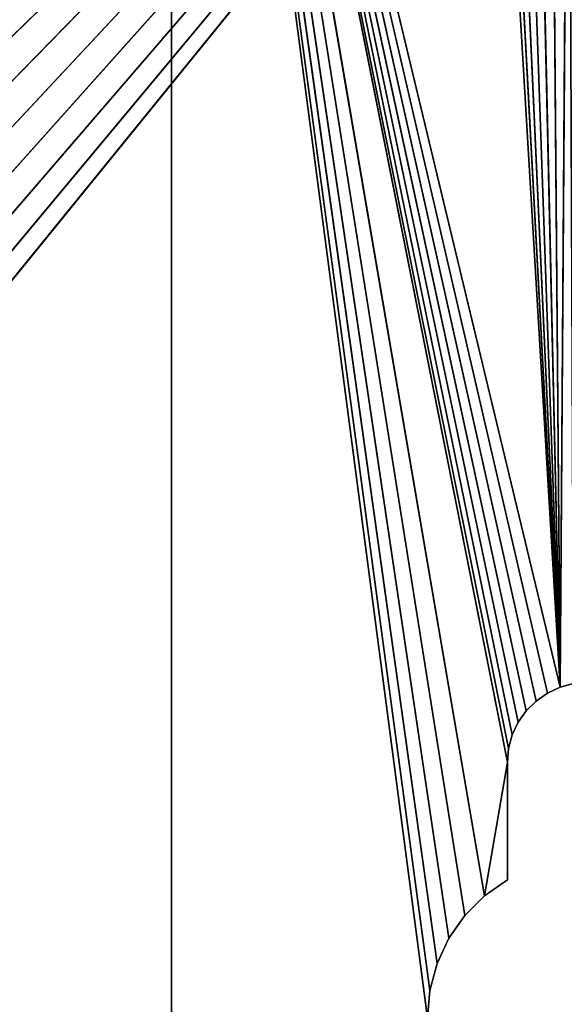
# Model space of a CAD drawing. Extents: x 0 to 254, y 0 to 124.
# Tile 447 of 582: x 222 to 239, y 62 to 93. Entities that reach past the tile are written whole.
import ezdxf

# ---------------------------------------------------------------- set-up
doc = ezdxf.new("R2010")
doc.units = 0
doc.header["$LTSCALE"] = 2.54
doc.layers.get('0').update_dxf_attribs({"color": 13, "linetype": 'CONTINUOUS'})

# ---------------------------------------------------------------- blocks, each defined once
blk = doc.blocks.new('PUDE_KO_NA_CHUSTECZKI_V4_S')
at = {"color": 0}
for p, q in [((227.003, 122.932, 80.003), (235.304, 63.713, 80.003)), ((235.672, 64.503, 80.003), (227.003, 122.932, 80.003)), ((238.396, 71.918, 80.003), (227.003, 122.932, 80.003)), ((227.003, 122.932, 80.003), (238.087, 71.609, 80.003)), ((238.396, 71.918, 80.003), (227.003, 122.932, 80.003)), ((238.753, 72.168, 80.003), (227.003, 122.932, 80.003)), ((238.753, 72.168, 80.003), (227.003, 122.932, 80.003)), ((239.147, 72.352, 80.003), (227.003, 122.932, 80.003)), ((235.003, 62.003, 80.003), (227.003, 122.932, 80.003)), ((227.003, 122.932, 80.003), (227.003, 1.073, 80.003)), ((235.003, 62.003, 80.003), (227.003, 122.932, 80.003)), ((235.078, 62.871, 80.003), (227.003, 122.932, 80.003)), ((235.078, 62.871, 80.003), (227.003, 122.932, 80.003)), ((227.003, 122.932, 80.003), (235.304, 63.713, 80.003)), ((237.54, 70.437, 80.003), (227.003, 122.932, 80.003)), ((227.003, 122.932, 80.003), (237.503, 70.003, 80.003)), ((237.653, 70.858, 80.003), (227.003, 122.932, 80.003)), ((237.54, 70.437, 80.003), (227.003, 122.932, 80.003)), ((237.653, 70.858, 80.003), (227.003, 122.932, 80.003)), ((237.837, 71.253, 80.003), (227.003, 122.932, 80.003)), ((237.837, 71.253, 80.003), (227.003, 122.932, 80.003)), ((227.003, 122.932, 80.003), (238.087, 71.609, 80.003)), ((236.172, 65.216, 80.003), (227.003, 122.932, 80.003)), ((235.672, 64.503, 80.003), (227.003, 122.932, 80.003)), ((236.172, 65.216, 80.003), (227.003, 122.932, 80.003)), ((236.789, 65.833, 80.003), (227.003, 122.932, 80.003)), ((236.789, 65.833, 80.003), (227.003, 122.932, 80.003)), ((227.003, 122.932, 80.003), (237.503, 70.003, 80.003)), ((239.147, 72.352, 80.003), (227.003, 122.932, 80.003)), ((227.003, 122.932, 79.003), (237.837, 71.253, 79.003)), ((237.653, 70.858, 79.003), (227.003, 122.932, 79.003)), ((236.172, 65.216, 79.003), (227.003, 122.932, 79.003)), ((227.003, 122.932, 79.003), (236.789, 65.833, 79.003)), ((236.172, 65.216, 79.003), (227.003, 122.932, 79.003)), ((235.672, 64.503, 79.003), (227.003, 122.932, 79.003)), ((235.672, 64.503, 79.003), (227.003, 122.932, 79.003)), ((235.304, 63.713, 79.003), (227.003, 122.932, 79.003)), ((237.54, 70.437, 79.003), (227.003, 122.932, 79.003)), ((237.653, 70.858, 79.003), (227.003, 122.932, 79.003)), ((237.54, 70.437, 79.003), (227.003, 122.932, 79.003)), ((237.503, 70.003, 79.003), (227.003, 122.932, 79.003)), ((237.503, 70.003, 79.003), (227.003, 122.932, 79.003)), ((227.003, 122.932, 79.003), (236.789, 65.833, 79.003)), ((227.003, 122.932, 79.003), (239.147, 72.352, 79.003)), ((238.753, 72.168, 79.003), (227.003, 122.932, 79.003)), ((238.396, 71.918, 79.003), (227.003, 122.932, 79.003)), ((238.753, 72.168, 79.003), (227.003, 122.932, 79.003)), ((238.396, 71.918, 79.003), (227.003, 122.932, 79.003)), ((238.087, 71.609, 79.003), (227.003, 122.932, 79.003)), ((238.087, 71.609, 79.003), (227.003, 122.932, 79.003)), ((227.003, 122.932, 79.003), (237.837, 71.253, 79.003)), ((235.078, 62.871, 79.003), (227.003, 122.932, 79.003)), ((235.304, 63.713, 79.003), (227.003, 122.932, 79.003)), ((235.078, 62.871, 79.003), (227.003, 122.932, 79.003)), ((235.003, 62.003, 79.003), (227.003, 122.932, 79.003)), ((235.003, 62.003, 79.003), (227.003, 122.932, 79.003)), ((227.003, 1.073, 79.003), (227.003, 122.932, 79.003)), ((227.003, 122.932, 79.003), (239.147, 72.352, 79.003)), ((227.003, 122.932, 80.003), (227.003, 1.073, 80.003)), ((227.003, 122.932, 80.003), (227.003, 1.073, 79.003)), ((227.003, 122.932, 80.003), (227.003, 1.073, 79.003)), ((227.003, 1.073, 79.003), (227.003, 122.932, 79.003)), ((252.003, 122.003, 0.003), (198.43, 69.663, 0.003)), ((252.003, 122.003, 0.003), (198.43, 69.663, 0.003)), ((198.43, 69.663, 1.003), (252.003, 122.003, 1.003)), ((198.43, 69.663, 1.003), (252.003, 122.003, 1.003)), ((199.663, 68.43, 0.003), (252.003, 122.003, 0.003)), ((199.663, 68.43, 0.003), (252.003, 122.003, 0.003)), ((199.663, 68.43, 1.003), (252.003, 122.003, 1.003)), ((199.663, 68.43, 1.003), (252.003, 122.003, 1.003)), ((200.663, 67.003, 0.003), (252.003, 122.003, 0.003)), ((200.663, 67.003, 0.003), (252.003, 122.003, 0.003)), ((200.663, 67.003, 1.003), (252.003, 122.003, 1.003)), ((200.663, 67.003, 1.003), (252.003, 122.003, 1.003)), ((201.399, 65.423, 0.003), (252.003, 122.003, 0.003)), ((201.399, 65.423, 0.003), (252.003, 122.003, 0.003)), ((201.399, 65.423, 1.003), (252.003, 122.003, 1.003)), ((201.399, 65.423, 1.003), (252.003, 122.003, 1.003)), ((252.003, 122.003, 0.003), (201.851, 63.739, 0.003)), ((201.851, 60.266, 0.003), (252.003, 122.003, 0.003)), ((201.851, 60.266, 0.003), (252.003, 122.003, 0.003)), ((252.003, 122.003, 0.003), (201.851, 63.739, 0.003)), ((201.851, 63.739, 1.003), (252.003, 122.003, 1.003)), ((201.851, 63.739, 1.003), (252.003, 122.003, 1.003)), ((202.003, 62.003, 0.003), (252.003, 122.003, 0.003)), ((202.003, 62.003, 0.003), (252.003, 122.003, 0.003)), ((202.003, 62.003, 1.003), (252.003, 122.003, 1.003)), ((202.003, 62.003, 1.003), (252.003, 122.003, 1.003)), ((236.808, 111.84, 80.003), (239.147, 72.352, 80.003)), ((236.808, 111.84, 80.003), (239.147, 72.352, 80.003)), ((236.808, 111.84, 79.003), (239.147, 72.352, 79.003)), ((236.808, 111.84, 79.003), (239.147, 72.352, 79.003)), ((237.058, 111.303, 80.003), (239.147, 72.352, 80.003)), ((237.058, 111.303, 80.003), (239.147, 72.352, 80.003)), ((237.058, 111.303, 79.003), (239.147, 72.352, 79.003)), ((237.058, 111.303, 79.003), (239.147, 72.352, 79.003)), ((237.398, 110.817, 80.003), (239.147, 72.352, 80.003)), ((237.398, 110.817, 80.003), (239.147, 72.352, 80.003)), ((239.147, 72.352, 79.003), (237.398, 110.817, 79.003)), ((239.147, 72.352, 79.003), (237.398, 110.817, 79.003)), ((237.817, 110.398, 80.003), (239.147, 72.352, 80.003)), ((237.817, 110.398, 80.003), (239.147, 72.352, 80.003)), ((237.817, 110.398, 79.003), (239.147, 72.352, 79.003)), ((237.817, 110.398, 79.003), (239.147, 72.352, 79.003)), ((239.147, 72.352, 80.003), (238.303, 110.058, 80.003)), ((239.147, 72.352, 80.003), (238.303, 110.058, 80.003)), ((238.303, 110.058, 79.003), (239.147, 72.352, 79.003)), ((238.303, 110.058, 79.003), (239.147, 72.352, 79.003)), ((238.84, 109.808, 80.003), (239.147, 72.352, 80.003)), ((238.84, 109.808, 80.003), (239.147, 72.352, 80.003)), ((238.84, 109.808, 79.003), (239.147, 72.352, 79.003)), ((238.84, 109.808, 79.003), (239.147, 72.352, 79.003)), ((239.412, 109.654, 80.003), (239.147, 72.352, 80.003)), ((239.412, 109.654, 80.003), (239.147, 72.352, 80.003)), ((239.147, 72.352, 79.003), (239.412, 109.654, 79.003)), ((239.147, 72.352, 79.003), (239.412, 109.654, 79.003)), ((238.753, 72.168, 80.003), (239.147, 72.352, 80.003)), ((239.147, 72.352, 79.003), (238.753, 72.168, 79.003)), ((239.147, 72.352, 80.003), (238.753, 72.168, 79.003)), ((239.147, 72.352, 79.003), (238.753, 72.168, 79.003)), ((239.147, 72.352, 80.003), (238.753, 72.168, 79.003)), ((238.753, 72.168, 80.003), (239.147, 72.352, 80.003)), ((239.147, 72.352, 80.003), (239.568, 72.465, 80.003)), ((239.568, 72.465, 79.003), (239.147, 72.352, 79.003)), ((239.568, 72.465, 80.003), (239.147, 72.352, 79.003)), ((239.568, 72.465, 79.003), (239.147, 72.352, 79.003)), ((239.568, 72.465, 80.003), (239.147, 72.352, 79.003)), ((239.147, 72.352, 80.003), (239.568, 72.465, 80.003)), ((239.147, 72.352, 80.003), (239.147, 72.352, 79.003)), ((239.147, 72.352, 80.003), (239.147, 72.352, 79.003)), ((238.396, 71.918, 80.003), (238.753, 72.168, 80.003)), ((238.753, 72.168, 79.003), (238.396, 71.918, 79.003)), ((238.753, 72.168, 80.003), (238.396, 71.918, 79.003)), ((238.753, 72.168, 79.003), (238.396, 71.918, 79.003)), ((238.753, 72.168, 80.003), (238.396, 71.918, 79.003)), ((238.396, 71.918, 80.003), (238.753, 72.168, 80.003)), ((238.753, 72.168, 80.003), (238.753, 72.168, 79.003)), ((238.753, 72.168, 80.003), (238.753, 72.168, 79.003)), ((238.087, 71.609, 80.003), (238.396, 71.918, 80.003)), ((238.396, 71.918, 79.003), (238.087, 71.609, 79.003)), ((238.396, 71.918, 80.003), (238.087, 71.609, 79.003)), ((238.396, 71.918, 79.003), (238.087, 71.609, 79.003)), ((238.396, 71.918, 80.003), (238.087, 71.609, 79.003)), ((238.087, 71.609, 80.003), (238.396, 71.918, 80.003)), ((238.396, 71.918, 80.003), (238.396, 71.918, 79.003)), ((238.396, 71.918, 80.003), (238.396, 71.918, 79.003)), ((237.837, 71.253, 80.003), (238.087, 71.609, 80.003)), ((238.087, 71.609, 79.003), (237.837, 71.253, 79.003)), ((238.087, 71.609, 80.003), (237.837, 71.253, 79.003)), ((238.087, 71.609, 79.003), (237.837, 71.253, 79.003)), ((238.087, 71.609, 80.003), (237.837, 71.253, 79.003)), ((237.837, 71.253, 80.003), (238.087, 71.609, 80.003)), ((238.087, 71.609, 80.003), (238.087, 71.609, 79.003)), ((238.087, 71.609, 80.003), (238.087, 71.609, 79.003)), ((237.653, 70.858, 80.003), (237.837, 71.253, 80.003)), ((237.837, 71.253, 79.003), (237.653, 70.858, 79.003)), ((237.837, 71.253, 80.003), (237.653, 70.858, 79.003)), ((237.837, 71.253, 79.003), (237.653, 70.858, 79.003)), ((237.837, 71.253, 80.003), (237.653, 70.858, 79.003)), ((237.653, 70.858, 80.003), (237.837, 71.253, 80.003)), ((237.837, 71.253, 80.003), (237.837, 71.253, 79.003)), ((237.837, 71.253, 80.003), (237.837, 71.253, 79.003)), ((237.54, 70.437, 80.003), (237.653, 70.858, 80.003)), ((237.653, 70.858, 79.003), (237.54, 70.437, 79.003)), ((237.653, 70.858, 80.003), (237.54, 70.437, 79.003)), ((237.653, 70.858, 79.003), (237.54, 70.437, 79.003)), ((237.653, 70.858, 80.003), (237.54, 70.437, 79.003)), ((237.54, 70.437, 80.003), (237.653, 70.858, 80.003)), ((237.653, 70.858, 80.003), (237.653, 70.858, 79.003)), ((237.653, 70.858, 80.003), (237.653, 70.858, 79.003)), ((237.503, 70.003, 80.003), (237.54, 70.437, 80.003)), ((237.54, 70.437, 79.003), (237.503, 70.003, 79.003)), ((237.54, 70.437, 80.003), (237.503, 70.003, 79.003)), ((237.54, 70.437, 79.003), (237.503, 70.003, 79.003)), ((237.54, 70.437, 80.003), (237.503, 70.003, 79.003)), ((237.503, 70.003, 80.003), (237.54, 70.437, 80.003)), ((237.54, 70.437, 80.003), (237.54, 70.437, 79.003)), ((237.54, 70.437, 80.003), (237.54, 70.437, 79.003)), ((236.789, 65.833, 80.003), (237.503, 70.003, 80.003)), ((236.789, 65.833, 80.003), (237.503, 70.003, 80.003)), ((237.503, 70.003, 79.003), (236.789, 65.833, 79.003)), ((237.503, 70.003, 79.003), (236.789, 65.833, 79.003)), ((237.503, 66.333, 80.003), (237.503, 70.003, 80.003)), ((237.503, 70.003, 79.003), (237.503, 66.333, 79.003)), ((237.503, 70.003, 80.003), (237.503, 70.003, 79.003)), ((237.503, 66.333, 80.003), (237.503, 70.003, 80.003)), ((237.503, 66.333, 80.003), (237.503, 70.003, 79.003)), ((237.503, 70.003, 80.003), (237.503, 70.003, 79.003)), ((237.503, 66.333, 80.003), (237.503, 70.003, 79.003)), ((237.503, 70.003, 79.003), (237.503, 66.333, 79.003)), ((236.789, 65.833, 80.003), (237.503, 66.333, 80.003)), ((237.503, 66.333, 79.003), (236.789, 65.833, 79.003)), ((237.503, 66.333, 80.003), (236.789, 65.833, 79.003)), ((237.503, 66.333, 79.003), (236.789, 65.833, 79.003)), ((237.503, 66.333, 80.003), (236.789, 65.833, 79.003)), ((236.789, 65.833, 80.003), (237.503, 66.333, 80.003)), ((237.503, 66.333, 79.003), (237.503, 66.333, 80.003)), ((237.503, 66.333, 79.003), (237.503, 66.333, 80.003)), ((236.172, 65.216, 80.003), (236.789, 65.833, 80.003)), ((236.789, 65.833, 79.003), (236.172, 65.216, 79.003)), ((236.789, 65.833, 80.003), (236.172, 65.216, 79.003)), ((236.789, 65.833, 79.003), (236.172, 65.216, 79.003)), ((236.789, 65.833, 80.003), (236.172, 65.216, 79.003)), ((236.172, 65.216, 80.003), (236.789, 65.833, 80.003)), ((236.789, 65.833, 80.003), (236.789, 65.833, 79.003)), ((236.789, 65.833, 80.003), (236.789, 65.833, 79.003)), ((235.672, 64.503, 80.003), (236.172, 65.216, 80.003)), ((236.172, 65.216, 79.003), (235.672, 64.503, 79.003)), ((236.172, 65.216, 80.003), (235.672, 64.503, 79.003)), ((236.172, 65.216, 79.003), (235.672, 64.503, 79.003)), ((236.172, 65.216, 80.003), (235.672, 64.503, 79.003)), ((235.672, 64.503, 80.003), (236.172, 65.216, 80.003)), ((236.172, 65.216, 80.003), (236.172, 65.216, 79.003)), ((236.172, 65.216, 80.003), (236.172, 65.216, 79.003)), ((235.304, 63.713, 80.003), (235.672, 64.503, 80.003)), ((235.672, 64.503, 79.003), (235.304, 63.713, 79.003)), ((235.672, 64.503, 80.003), (235.304, 63.713, 79.003)), ((235.672, 64.503, 79.003), (235.304, 63.713, 79.003)), ((235.672, 64.503, 80.003), (235.304, 63.713, 79.003)), ((235.304, 63.713, 80.003), (235.672, 64.503, 80.003)), ((235.672, 64.503, 80.003), (235.672, 64.503, 79.003)), ((235.672, 64.503, 80.003), (235.672, 64.503, 79.003)), ((235.078, 62.871, 80.003), (235.304, 63.713, 80.003)), ((235.304, 63.713, 79.003), (235.078, 62.871, 79.003)), ((235.304, 63.713, 80.003), (235.078, 62.871, 79.003)), ((235.304, 63.713, 79.003), (235.078, 62.871, 79.003)), ((235.304, 63.713, 80.003), (235.078, 62.871, 79.003)), ((235.078, 62.871, 80.003), (235.304, 63.713, 80.003)), ((235.304, 63.713, 80.003), (235.304, 63.713, 79.003)), ((235.304, 63.713, 80.003), (235.304, 63.713, 79.003)), ((235.003, 62.003, 80.003), (235.078, 62.871, 80.003)), ((235.078, 62.871, 79.003), (235.003, 62.003, 79.003)), ((235.078, 62.871, 80.003), (235.003, 62.003, 79.003)), ((235.078, 62.871, 79.003), (235.003, 62.003, 79.003)), ((235.078, 62.871, 80.003), (235.003, 62.003, 79.003)), ((235.003, 62.003, 80.003), (235.078, 62.871, 80.003)), ((235.078, 62.871, 80.003), (235.078, 62.871, 79.003)), ((235.078, 62.871, 80.003), (235.078, 62.871, 79.003))]:
    blk.add_line(p, q, dxfattribs=at)
mesh = blk.add_polyface(dxfattribs=at)
corners = [(235.672, 64.503, 80.003), (227.003, 122.932, 80.003), (235.304, 63.713, 80.003)]
mesh.append_faces([[corners[k] for k in face] for face in [(0, 1, 2)]], dxfattribs={"color": 0})
mesh = blk.add_polyface(dxfattribs=at)
corners = [(238.396, 71.918, 80.003), (227.003, 122.932, 80.003), (238.087, 71.609, 80.003)]
mesh.append_faces([[corners[k] for k in face] for face in [(0, 1, 2)]], dxfattribs={"color": 0})
mesh = blk.add_polyface(dxfattribs=at)
corners = [(238.753, 72.168, 80.003), (227.003, 122.932, 80.003), (238.396, 71.918, 80.003)]
mesh.append_faces([[corners[k] for k in face] for face in [(0, 1, 2)]], dxfattribs={"color": 0})
mesh = blk.add_polyface(dxfattribs=at)
corners = [(239.147, 72.352, 80.003), (227.003, 122.932, 80.003), (238.753, 72.168, 80.003)]
mesh.append_faces([[corners[k] for k in face] for face in [(0, 1, 2)]], dxfattribs={"color": 0})
mesh = blk.add_polyface(dxfattribs=at)
corners = [(235.003, 62.003, 80.003), (227.003, 122.932, 80.003), (227.003, 1.073, 80.003)]
mesh.append_faces([[corners[k] for k in face] for face in [(0, 1, 2)]], dxfattribs={"color": 0})
mesh = blk.add_polyface(dxfattribs=at)
corners = [(235.078, 62.871, 80.003), (227.003, 122.932, 80.003), (235.003, 62.003, 80.003)]
mesh.append_faces([[corners[k] for k in face] for face in [(0, 1, 2)]], dxfattribs={"color": 0})
mesh = blk.add_polyface(dxfattribs=at)
corners = [(235.304, 63.713, 80.003), (227.003, 122.932, 80.003), (235.078, 62.871, 80.003)]
mesh.append_faces([[corners[k] for k in face] for face in [(0, 1, 2)]], dxfattribs={"color": 0})
mesh = blk.add_polyface(dxfattribs=at)
corners = [(237.54, 70.437, 80.003), (227.003, 122.932, 80.003), (237.503, 70.003, 80.003)]
mesh.append_faces([[corners[k] for k in face] for face in [(0, 1, 2)]], dxfattribs={"color": 0})
mesh = blk.add_polyface(dxfattribs=at)
corners = [(237.653, 70.858, 80.003), (227.003, 122.932, 80.003), (237.54, 70.437, 80.003)]
mesh.append_faces([[corners[k] for k in face] for face in [(0, 1, 2)]], dxfattribs={"color": 0})
mesh = blk.add_polyface(dxfattribs=at)
corners = [(237.837, 71.253, 80.003), (227.003, 122.932, 80.003), (237.653, 70.858, 80.003)]
mesh.append_faces([[corners[k] for k in face] for face in [(0, 1, 2)]], dxfattribs={"color": 0})
mesh = blk.add_polyface(dxfattribs=at)
corners = [(238.087, 71.609, 80.003), (227.003, 122.932, 80.003), (237.837, 71.253, 80.003)]
mesh.append_faces([[corners[k] for k in face] for face in [(0, 1, 2)]], dxfattribs={"color": 0})
mesh = blk.add_polyface(dxfattribs=at)
corners = [(236.172, 65.216, 80.003), (227.003, 122.932, 80.003), (235.672, 64.503, 80.003)]
mesh.append_faces([[corners[k] for k in face] for face in [(0, 1, 2)]], dxfattribs={"color": 0})
mesh = blk.add_polyface(dxfattribs=at)
corners = [(236.789, 65.833, 80.003), (227.003, 122.932, 80.003), (236.172, 65.216, 80.003)]
mesh.append_faces([[corners[k] for k in face] for face in [(0, 1, 2)]], dxfattribs={"color": 0})
mesh = blk.add_polyface(dxfattribs=at)
corners = [(237.503, 70.003, 80.003), (227.003, 122.932, 80.003), (236.789, 65.833, 80.003)]
mesh.append_faces([[corners[k] for k in face] for face in [(0, 1, 2)]], dxfattribs={"color": 0})
mesh = blk.add_polyface(dxfattribs=at)
corners = [(239.147, 72.352, 80.003), (236.808, 111.84, 80.003), (227.003, 122.932, 80.003)]
mesh.append_faces([[corners[k] for k in face] for face in [(0, 1, 2)]], dxfattribs={"color": 0})
mesh = blk.add_polyface(dxfattribs=at)
corners = [(237.837, 71.253, 79.003), (237.653, 70.858, 79.003), (227.003, 122.932, 79.003)]
mesh.append_faces([[corners[k] for k in face] for face in [(0, 1, 2)]], dxfattribs={"color": 0})
mesh = blk.add_polyface(dxfattribs=at)
corners = [(236.789, 65.833, 79.003), (236.172, 65.216, 79.003), (227.003, 122.932, 79.003)]
mesh.append_faces([[corners[k] for k in face] for face in [(0, 1, 2)]], dxfattribs={"color": 0})
mesh = blk.add_polyface(dxfattribs=at)
corners = [(236.172, 65.216, 79.003), (235.672, 64.503, 79.003), (227.003, 122.932, 79.003)]
mesh.append_faces([[corners[k] for k in face] for face in [(0, 1, 2)]], dxfattribs={"color": 0})
mesh = blk.add_polyface(dxfattribs=at)
corners = [(235.672, 64.503, 79.003), (235.304, 63.713, 79.003), (227.003, 122.932, 79.003)]
mesh.append_faces([[corners[k] for k in face] for face in [(0, 1, 2)]], dxfattribs={"color": 0})
mesh = blk.add_polyface(dxfattribs=at)
corners = [(237.653, 70.858, 79.003), (237.54, 70.437, 79.003), (227.003, 122.932, 79.003)]
mesh.append_faces([[corners[k] for k in face] for face in [(0, 1, 2)]], dxfattribs={"color": 0})
mesh = blk.add_polyface(dxfattribs=at)
corners = [(237.54, 70.437, 79.003), (237.503, 70.003, 79.003), (227.003, 122.932, 79.003)]
mesh.append_faces([[corners[k] for k in face] for face in [(0, 1, 2)]], dxfattribs={"color": 0})
mesh = blk.add_polyface(dxfattribs=at)
corners = [(237.503, 70.003, 79.003), (236.789, 65.833, 79.003), (227.003, 122.932, 79.003)]
mesh.append_faces([[corners[k] for k in face] for face in [(0, 1, 2)]], dxfattribs={"color": 0})
mesh = blk.add_polyface(dxfattribs=at)
corners = [(239.147, 72.352, 79.003), (238.753, 72.168, 79.003), (227.003, 122.932, 79.003)]
mesh.append_faces([[corners[k] for k in face] for face in [(0, 1, 2)]], dxfattribs={"color": 0})
mesh = blk.add_polyface(dxfattribs=at)
corners = [(238.753, 72.168, 79.003), (238.396, 71.918, 79.003), (227.003, 122.932, 79.003)]
mesh.append_faces([[corners[k] for k in face] for face in [(0, 1, 2)]], dxfattribs={"color": 0})
mesh = blk.add_polyface(dxfattribs=at)
corners = [(238.396, 71.918, 79.003), (238.087, 71.609, 79.003), (227.003, 122.932, 79.003)]
mesh.append_faces([[corners[k] for k in face] for face in [(0, 1, 2)]], dxfattribs={"color": 0})
mesh = blk.add_polyface(dxfattribs=at)
corners = [(238.087, 71.609, 79.003), (237.837, 71.253, 79.003), (227.003, 122.932, 79.003)]
mesh.append_faces([[corners[k] for k in face] for face in [(0, 1, 2)]], dxfattribs={"color": 0})
mesh = blk.add_polyface(dxfattribs=at)
corners = [(235.304, 63.713, 79.003), (235.078, 62.871, 79.003), (227.003, 122.932, 79.003)]
mesh.append_faces([[corners[k] for k in face] for face in [(0, 1, 2)]], dxfattribs={"color": 0})
mesh = blk.add_polyface(dxfattribs=at)
corners = [(235.078, 62.871, 79.003), (235.003, 62.003, 79.003), (227.003, 122.932, 79.003)]
mesh.append_faces([[corners[k] for k in face] for face in [(0, 1, 2)]], dxfattribs={"color": 0})
mesh = blk.add_polyface(dxfattribs=at)
corners = [(235.003, 62.003, 79.003), (227.003, 1.073, 79.003), (227.003, 122.932, 79.003)]
mesh.append_faces([[corners[k] for k in face] for face in [(0, 1, 2)]], dxfattribs={"color": 0})
mesh = blk.add_polyface(dxfattribs=at)
corners = [(239.147, 72.352, 79.003), (227.003, 122.932, 79.003), (236.808, 111.84, 79.003)]
mesh.append_faces([[corners[k] for k in face] for face in [(0, 1, 2)]], dxfattribs={"color": 0})
mesh = blk.add_polyface(dxfattribs=at)
corners = [(227.003, 122.932, 80.003), (227.003, 1.073, 79.003), (227.003, 1.073, 80.003)]
mesh.append_faces([[corners[k] for k in face] for face in [(0, 1, 2)]], dxfattribs={"color": 0})
mesh = blk.add_polyface(dxfattribs=at)
corners = [(227.003, 122.932, 79.003), (227.003, 1.073, 79.003), (227.003, 122.932, 80.003)]
mesh.append_faces([[corners[k] for k in face] for face in [(0, 1, 2)]], dxfattribs={"color": 0})
mesh = blk.add_polyface(dxfattribs=at)
corners = [(252.003, 122.003, 0.003), (192.003, 72.003, 0.003), (2.003, 122.003, 0.003)]
mesh.append_faces([[corners[k] for k in face] for face in [(0, 1, 2)]], dxfattribs={"color": 0})
mesh = blk.add_polyface(dxfattribs=at)
corners = [(252.003, 122.003, 1.003), (2.003, 122.003, 1.003), (62.003, 72.003, 1.003)]
mesh.append_faces([[corners[k] for k in face] for face in [(0, 1, 2)]], dxfattribs={"color": 0})
mesh = blk.add_polyface(dxfattribs=at)
corners = [(252.003, 122.003, 1.003), (62.003, 72.003, 1.003), (192.003, 72.003, 1.003)]
mesh.append_faces([[corners[k] for k in face] for face in [(0, 1, 2)]], dxfattribs={"color": 0})
mesh = blk.add_polyface(dxfattribs=at)
corners = [(252.003, 122.003, 0.003), (193.739, 71.851, 0.003), (192.003, 72.003, 0.003)]
mesh.append_faces([[corners[k] for k in face] for face in [(0, 1, 2)]], dxfattribs={"color": 0})
mesh = blk.add_polyface(dxfattribs=at)
corners = [(252.003, 122.003, 1.003), (192.003, 72.003, 1.003), (193.739, 71.851, 1.003)]
mesh.append_faces([[corners[k] for k in face] for face in [(0, 1, 2)]], dxfattribs={"color": 0})
mesh = blk.add_polyface(dxfattribs=at)
corners = [(252.003, 122.003, 0.003), (195.423, 71.399, 0.003), (193.739, 71.851, 0.003)]
mesh.append_faces([[corners[k] for k in face] for face in [(0, 1, 2)]], dxfattribs={"color": 0})
mesh = blk.add_polyface(dxfattribs=at)
corners = [(252.003, 122.003, 1.003), (193.739, 71.851, 1.003), (195.423, 71.399, 1.003)]
mesh.append_faces([[corners[k] for k in face] for face in [(0, 1, 2)]], dxfattribs={"color": 0})
mesh = blk.add_polyface(dxfattribs=at)
corners = [(252.003, 122.003, 0.003), (197.003, 70.663, 0.003), (195.423, 71.399, 0.003)]
mesh.append_faces([[corners[k] for k in face] for face in [(0, 1, 2)]], dxfattribs={"color": 0})
mesh = blk.add_polyface(dxfattribs=at)
corners = [(252.003, 122.003, 1.003), (195.423, 71.399, 1.003), (197.003, 70.663, 1.003)]
mesh.append_faces([[corners[k] for k in face] for face in [(0, 1, 2)]], dxfattribs={"color": 0})
mesh = blk.add_polyface(dxfattribs=at)
corners = [(252.003, 122.003, 0.003), (198.43, 69.663, 0.003), (197.003, 70.663, 0.003)]
mesh.append_faces([[corners[k] for k in face] for face in [(0, 1, 2)]], dxfattribs={"color": 0})
mesh = blk.add_polyface(dxfattribs=at)
corners = [(252.003, 122.003, 1.003), (197.003, 70.663, 1.003), (198.43, 69.663, 1.003)]
mesh.append_faces([[corners[k] for k in face] for face in [(0, 1, 2)]], dxfattribs={"color": 0})
mesh = blk.add_polyface(dxfattribs=at)
corners = [(252.003, 122.003, 0.003), (199.663, 68.43, 0.003), (198.43, 69.663, 0.003)]
mesh.append_faces([[corners[k] for k in face] for face in [(0, 1, 2)]], dxfattribs={"color": 0})
mesh = blk.add_polyface(dxfattribs=at)
corners = [(252.003, 122.003, 1.003), (198.43, 69.663, 1.003), (199.663, 68.43, 1.003)]
mesh.append_faces([[corners[k] for k in face] for face in [(0, 1, 2)]], dxfattribs={"color": 0})
mesh = blk.add_polyface(dxfattribs=at)
corners = [(252.003, 122.003, 0.003), (200.663, 67.003, 0.003), (199.663, 68.43, 0.003)]
mesh.append_faces([[corners[k] for k in face] for face in [(0, 1, 2)]], dxfattribs={"color": 0})
mesh = blk.add_polyface(dxfattribs=at)
corners = [(252.003, 122.003, 1.003), (199.663, 68.43, 1.003), (200.663, 67.003, 1.003)]
mesh.append_faces([[corners[k] for k in face] for face in [(0, 1, 2)]], dxfattribs={"color": 0})
mesh = blk.add_polyface(dxfattribs=at)
corners = [(252.003, 122.003, 0.003), (201.399, 65.423, 0.003), (200.663, 67.003, 0.003)]
mesh.append_faces([[corners[k] for k in face] for face in [(0, 1, 2)]], dxfattribs={"color": 0})
mesh = blk.add_polyface(dxfattribs=at)
corners = [(252.003, 122.003, 1.003), (200.663, 67.003, 1.003), (201.399, 65.423, 1.003)]
mesh.append_faces([[corners[k] for k in face] for face in [(0, 1, 2)]], dxfattribs={"color": 0})
mesh = blk.add_polyface(dxfattribs=at)
corners = [(252.003, 122.003, 0.003), (201.851, 63.739, 0.003), (201.399, 65.423, 0.003)]
mesh.append_faces([[corners[k] for k in face] for face in [(0, 1, 2)]], dxfattribs={"color": 0})
mesh = blk.add_polyface(dxfattribs=at)
corners = [(252.003, 122.003, 1.003), (201.399, 65.423, 1.003), (201.851, 63.739, 1.003)]
mesh.append_faces([[corners[k] for k in face] for face in [(0, 1, 2)]], dxfattribs={"color": 0})
mesh = blk.add_polyface(dxfattribs=at)
corners = [(252.003, 2.003, 0.003), (201.851, 60.266, 0.003), (252.003, 122.003, 0.003)]
mesh.append_faces([[corners[k] for k in face] for face in [(0, 1, 2)]], dxfattribs={"color": 0})
mesh = blk.add_polyface(dxfattribs=at)
corners = [(252.003, 122.003, 0.003), (201.851, 60.266, 0.003), (202.003, 62.003, 0.003)]
mesh.append_faces([[corners[k] for k in face] for face in [(0, 1, 2)]], dxfattribs={"color": 0})
mesh = blk.add_polyface(dxfattribs=at)
corners = [(252.003, 122.003, 0.003), (202.003, 62.003, 0.003), (201.851, 63.739, 0.003)]
mesh.append_faces([[corners[k] for k in face] for face in [(0, 1, 2)]], dxfattribs={"color": 0})
mesh = blk.add_polyface(dxfattribs=at)
corners = [(252.003, 122.003, 1.003), (201.851, 63.739, 1.003), (202.003, 62.003, 1.003)]
mesh.append_faces([[corners[k] for k in face] for face in [(0, 1, 2)]], dxfattribs={"color": 0})
mesh = blk.add_polyface(dxfattribs=at)
corners = [(252.003, 122.003, 1.003), (202.003, 62.003, 1.003), (252.003, 2.003, 1.003)]
mesh.append_faces([[corners[k] for k in face] for face in [(0, 1, 2)]], dxfattribs={"color": 0})
mesh = blk.add_polyface(dxfattribs=at)
corners = [(239.147, 72.352, 80.003), (237.058, 111.303, 80.003), (236.808, 111.84, 80.003)]
mesh.append_faces([[corners[k] for k in face] for face in [(0, 1, 2)]], dxfattribs={"color": 0})
mesh = blk.add_polyface(dxfattribs=at)
corners = [(239.147, 72.352, 79.003), (236.808, 111.84, 79.003), (237.058, 111.303, 79.003)]
mesh.append_faces([[corners[k] for k in face] for face in [(0, 1, 2)]], dxfattribs={"color": 0})
mesh = blk.add_polyface(dxfattribs=at)
corners = [(239.147, 72.352, 80.003), (237.398, 110.817, 80.003), (237.058, 111.303, 80.003)]
mesh.append_faces([[corners[k] for k in face] for face in [(0, 1, 2)]], dxfattribs={"color": 0})
mesh = blk.add_polyface(dxfattribs=at)
corners = [(239.147, 72.352, 79.003), (237.058, 111.303, 79.003), (237.398, 110.817, 79.003)]
mesh.append_faces([[corners[k] for k in face] for face in [(0, 1, 2)]], dxfattribs={"color": 0})
mesh = blk.add_polyface(dxfattribs=at)
corners = [(239.147, 72.352, 80.003), (237.817, 110.398, 80.003), (237.398, 110.817, 80.003)]
mesh.append_faces([[corners[k] for k in face] for face in [(0, 1, 2)]], dxfattribs={"color": 0})
mesh = blk.add_polyface(dxfattribs=at)
corners = [(239.147, 72.352, 79.003), (237.398, 110.817, 79.003), (237.817, 110.398, 79.003)]
mesh.append_faces([[corners[k] for k in face] for face in [(0, 1, 2)]], dxfattribs={"color": 0})
mesh = blk.add_polyface(dxfattribs=at)
corners = [(239.147, 72.352, 80.003), (238.303, 110.058, 80.003), (237.817, 110.398, 80.003)]
mesh.append_faces([[corners[k] for k in face] for face in [(0, 1, 2)]], dxfattribs={"color": 0})
mesh = blk.add_polyface(dxfattribs=at)
corners = [(239.147, 72.352, 79.003), (237.817, 110.398, 79.003), (238.303, 110.058, 79.003)]
mesh.append_faces([[corners[k] for k in face] for face in [(0, 1, 2)]], dxfattribs={"color": 0})
mesh = blk.add_polyface(dxfattribs=at)
corners = [(239.147, 72.352, 80.003), (238.84, 109.808, 80.003), (238.303, 110.058, 80.003)]
mesh.append_faces([[corners[k] for k in face] for face in [(0, 1, 2)]], dxfattribs={"color": 0})
mesh = blk.add_polyface(dxfattribs=at)
corners = [(239.147, 72.352, 79.003), (238.303, 110.058, 79.003), (238.84, 109.808, 79.003)]
mesh.append_faces([[corners[k] for k in face] for face in [(0, 1, 2)]], dxfattribs={"color": 0})
mesh = blk.add_polyface(dxfattribs=at)
corners = [(239.412, 109.654, 80.003), (238.84, 109.808, 80.003), (239.147, 72.352, 80.003)]
mesh.append_faces([[corners[k] for k in face] for face in [(0, 1, 2)]], dxfattribs={"color": 0})
mesh = blk.add_polyface(dxfattribs=at)
corners = [(239.412, 109.654, 79.003), (239.147, 72.352, 79.003), (238.84, 109.808, 79.003)]
mesh.append_faces([[corners[k] for k in face] for face in [(0, 1, 2)]], dxfattribs={"color": 0})
mesh = blk.add_polyface(dxfattribs=at)
corners = [(239.568, 72.465, 80.003), (239.412, 109.654, 80.003), (239.147, 72.352, 80.003)]
mesh.append_faces([[corners[k] for k in face] for face in [(0, 1, 2)]], dxfattribs={"color": 0})
mesh = blk.add_polyface(dxfattribs=at)
corners = [(239.568, 72.465, 79.003), (239.147, 72.352, 79.003), (239.412, 109.654, 79.003)]
mesh.append_faces([[corners[k] for k in face] for face in [(0, 1, 2)]], dxfattribs={"color": 0})
mesh = blk.add_polyface(dxfattribs=at)
corners = [(239.147, 72.352, 80.003), (238.753, 72.168, 79.003), (239.147, 72.352, 79.003)]
mesh.append_faces([[corners[k] for k in face] for face in [(0, 1, 2)]], dxfattribs={"color": 0})
mesh = blk.add_polyface(dxfattribs=at)
corners = [(238.753, 72.168, 80.003), (238.753, 72.168, 79.003), (239.147, 72.352, 80.003)]
mesh.append_faces([[corners[k] for k in face] for face in [(0, 1, 2)]], dxfattribs={"color": 0})
mesh = blk.add_polyface(dxfattribs=at)
corners = [(239.568, 72.465, 80.003), (239.147, 72.352, 79.003), (239.568, 72.465, 79.003)]
mesh.append_faces([[corners[k] for k in face] for face in [(0, 1, 2)]], dxfattribs={"color": 0})
mesh = blk.add_polyface(dxfattribs=at)
corners = [(239.147, 72.352, 80.003), (239.147, 72.352, 79.003), (239.568, 72.465, 80.003)]
mesh.append_faces([[corners[k] for k in face] for face in [(0, 1, 2)]], dxfattribs={"color": 0})
mesh = blk.add_polyface(dxfattribs=at)
corners = [(238.753, 72.168, 80.003), (238.396, 71.918, 79.003), (238.753, 72.168, 79.003)]
mesh.append_faces([[corners[k] for k in face] for face in [(0, 1, 2)]], dxfattribs={"color": 0})
mesh = blk.add_polyface(dxfattribs=at)
corners = [(238.396, 71.918, 80.003), (238.396, 71.918, 79.003), (238.753, 72.168, 80.003)]
mesh.append_faces([[corners[k] for k in face] for face in [(0, 1, 2)]], dxfattribs={"color": 0})
mesh = blk.add_polyface(dxfattribs=at)
corners = [(238.396, 71.918, 80.003), (238.087, 71.609, 79.003), (238.396, 71.918, 79.003)]
mesh.append_faces([[corners[k] for k in face] for face in [(0, 1, 2)]], dxfattribs={"color": 0})
mesh = blk.add_polyface(dxfattribs=at)
corners = [(238.396, 71.918, 80.003), (238.087, 71.609, 80.003), (238.087, 71.609, 79.003)]
mesh.append_faces([[corners[k] for k in face] for face in [(0, 1, 2)]], dxfattribs={"color": 0})
mesh = blk.add_polyface(dxfattribs=at)
corners = [(238.087, 71.609, 80.003), (237.837, 71.253, 79.003), (238.087, 71.609, 79.003)]
mesh.append_faces([[corners[k] for k in face] for face in [(0, 1, 2)]], dxfattribs={"color": 0})
mesh = blk.add_polyface(dxfattribs=at)
corners = [(238.087, 71.609, 80.003), (237.837, 71.253, 80.003), (237.837, 71.253, 79.003)]
mesh.append_faces([[corners[k] for k in face] for face in [(0, 1, 2)]], dxfattribs={"color": 0})
mesh = blk.add_polyface(dxfattribs=at)
corners = [(237.837, 71.253, 80.003), (237.653, 70.858, 79.003), (237.837, 71.253, 79.003)]
mesh.append_faces([[corners[k] for k in face] for face in [(0, 1, 2)]], dxfattribs={"color": 0})
mesh = blk.add_polyface(dxfattribs=at)
corners = [(237.837, 71.253, 80.003), (237.653, 70.858, 80.003), (237.653, 70.858, 79.003)]
mesh.append_faces([[corners[k] for k in face] for face in [(0, 1, 2)]], dxfattribs={"color": 0})
mesh = blk.add_polyface(dxfattribs=at)
corners = [(237.653, 70.858, 80.003), (237.54, 70.437, 79.003), (237.653, 70.858, 79.003)]
mesh.append_faces([[corners[k] for k in face] for face in [(0, 1, 2)]], dxfattribs={"color": 0})
mesh = blk.add_polyface(dxfattribs=at)
corners = [(237.653, 70.858, 80.003), (237.54, 70.437, 80.003), (237.54, 70.437, 79.003)]
mesh.append_faces([[corners[k] for k in face] for face in [(0, 1, 2)]], dxfattribs={"color": 0})
mesh = blk.add_polyface(dxfattribs=at)
corners = [(237.54, 70.437, 80.003), (237.503, 70.003, 79.003), (237.54, 70.437, 79.003)]
mesh.append_faces([[corners[k] for k in face] for face in [(0, 1, 2)]], dxfattribs={"color": 0})
mesh = blk.add_polyface(dxfattribs=at)
corners = [(237.54, 70.437, 80.003), (237.503, 70.003, 80.003), (237.503, 70.003, 79.003)]
mesh.append_faces([[corners[k] for k in face] for face in [(0, 1, 2)]], dxfattribs={"color": 0})
mesh = blk.add_polyface(dxfattribs=at)
corners = [(237.503, 70.003, 80.003), (236.789, 65.833, 80.003), (237.503, 66.333, 80.003)]
mesh.append_faces([[corners[k] for k in face] for face in [(0, 1, 2)]], dxfattribs={"color": 0})
mesh = blk.add_polyface(dxfattribs=at)
corners = [(237.503, 66.333, 79.003), (236.789, 65.833, 79.003), (237.503, 70.003, 79.003)]
mesh.append_faces([[corners[k] for k in face] for face in [(0, 1, 2)]], dxfattribs={"color": 0})
mesh = blk.add_polyface(dxfattribs=at)
corners = [(237.503, 70.003, 80.003), (237.503, 66.333, 80.003), (237.503, 70.003, 79.003)]
mesh.append_faces([[corners[k] for k in face] for face in [(0, 1, 2)]], dxfattribs={"color": 0})
mesh = blk.add_polyface(dxfattribs=at)
corners = [(237.503, 70.003, 79.003), (237.503, 66.333, 80.003), (237.503, 66.333, 79.003)]
mesh.append_faces([[corners[k] for k in face] for face in [(0, 1, 2)]], dxfattribs={"color": 0})
mesh = blk.add_polyface(dxfattribs=at)
corners = [(237.503, 66.333, 80.003), (236.789, 65.833, 79.003), (237.503, 66.333, 79.003)]
mesh.append_faces([[corners[k] for k in face] for face in [(0, 1, 2)]], dxfattribs={"color": 0})
mesh = blk.add_polyface(dxfattribs=at)
corners = [(236.789, 65.833, 80.003), (236.789, 65.833, 79.003), (237.503, 66.333, 80.003)]
mesh.append_faces([[corners[k] for k in face] for face in [(0, 1, 2)]], dxfattribs={"color": 0})
mesh = blk.add_polyface(dxfattribs=at)
corners = [(236.789, 65.833, 80.003), (236.172, 65.216, 79.003), (236.789, 65.833, 79.003)]
mesh.append_faces([[corners[k] for k in face] for face in [(0, 1, 2)]], dxfattribs={"color": 0})
mesh = blk.add_polyface(dxfattribs=at)
corners = [(236.172, 65.216, 80.003), (236.172, 65.216, 79.003), (236.789, 65.833, 80.003)]
mesh.append_faces([[corners[k] for k in face] for face in [(0, 1, 2)]], dxfattribs={"color": 0})
mesh = blk.add_polyface(dxfattribs=at)
corners = [(236.172, 65.216, 80.003), (235.672, 64.503, 79.003), (236.172, 65.216, 79.003)]
mesh.append_faces([[corners[k] for k in face] for face in [(0, 1, 2)]], dxfattribs={"color": 0})
mesh = blk.add_polyface(dxfattribs=at)
corners = [(236.172, 65.216, 80.003), (235.672, 64.503, 80.003), (235.672, 64.503, 79.003)]
mesh.append_faces([[corners[k] for k in face] for face in [(0, 1, 2)]], dxfattribs={"color": 0})
mesh = blk.add_polyface(dxfattribs=at)
corners = [(235.672, 64.503, 80.003), (235.304, 63.713, 79.003), (235.672, 64.503, 79.003)]
mesh.append_faces([[corners[k] for k in face] for face in [(0, 1, 2)]], dxfattribs={"color": 0})
mesh = blk.add_polyface(dxfattribs=at)
corners = [(235.672, 64.503, 80.003), (235.304, 63.713, 80.003), (235.304, 63.713, 79.003)]
mesh.append_faces([[corners[k] for k in face] for face in [(0, 1, 2)]], dxfattribs={"color": 0})
mesh = blk.add_polyface(dxfattribs=at)
corners = [(235.304, 63.713, 80.003), (235.078, 62.871, 79.003), (235.304, 63.713, 79.003)]
mesh.append_faces([[corners[k] for k in face] for face in [(0, 1, 2)]], dxfattribs={"color": 0})
mesh = blk.add_polyface(dxfattribs=at)
corners = [(235.304, 63.713, 80.003), (235.078, 62.871, 80.003), (235.078, 62.871, 79.003)]
mesh.append_faces([[corners[k] for k in face] for face in [(0, 1, 2)]], dxfattribs={"color": 0})
mesh = blk.add_polyface(dxfattribs=at)
corners = [(235.078, 62.871, 80.003), (235.003, 62.003, 79.003), (235.078, 62.871, 79.003)]
mesh.append_faces([[corners[k] for k in face] for face in [(0, 1, 2)]], dxfattribs={"color": 0})
mesh = blk.add_polyface(dxfattribs=at)
corners = [(235.078, 62.871, 80.003), (235.003, 62.003, 80.003), (235.003, 62.003, 79.003)]
mesh.append_faces([[corners[k] for k in face] for face in [(0, 1, 2)]], dxfattribs={"color": 0})

msp = doc.modelspace()

# ---------------------------------------------------------------- block references
at = {"color": 0}
msp.add_blockref('PUDE_KO_NA_CHUSTECZKI_V4_S', (0, 0), dxfattribs=at)

doc.saveas('drawing.dxf')
